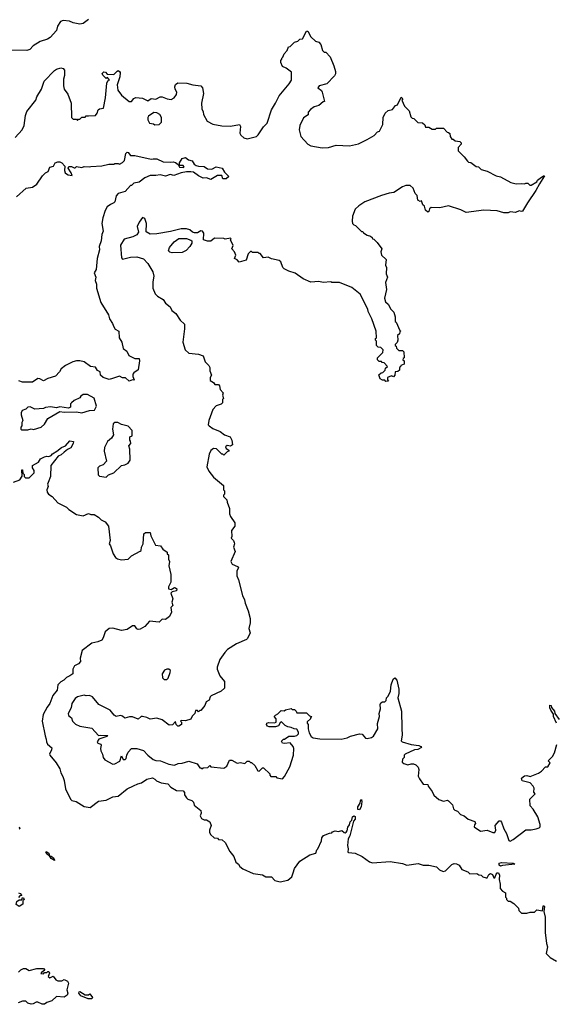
# Model space of a CAD drawing. Extents: x 2494106 to 2685573, y 758056 to 915185.
# Tile 501 of 507: x 2654210 to 2659073, y 897392 to 906335. Entities that reach past the tile are written whole.
import ezdxf

# ---------------------------------------------------------------- set-up
doc = ezdxf.new("R2010")
doc.units = 0

msp = doc.modelspace()

# ---------------------------------------------------------------- linework, layer by layer
at = {"layer": '0CON05XD'}
for points in [[(2654835, 906337.5), (2654785, 906301.2), (2654755, 906294), (2654695, 906306.2), (2654661.7, 906321.7), (2654604.2, 906325.8), (2654581.7, 906318.3), (2654552.5, 906275), (2654543.3, 906235), (2654486.4, 906173.6), (2654461.7, 906158.3), (2654395, 906136.2), (2654332.6, 906097.4), (2654303.3, 906065), (2654275, 906056.2), (2654135, 906056.7)], [(2654167.5, 905265), (2654232.5, 905335), (2654250, 905375), (2654263.3, 905465), (2654275, 905500), (2654356.1, 905603.9), (2654366.4, 905633.6), (2654407.5, 905705), (2654433.6, 905776.4), (2654527, 905873), (2654545, 905886.7), (2654585, 905897.5), (2654605, 905890), (2654617.5, 905875), (2654617, 905827), (2654607.5, 905795), (2654607.5, 905735), (2654612.5, 905705), (2654647, 905657), (2654677, 905577), (2654680, 905445), (2654695, 905430), (2654725, 905430), (2654735, 905420), (2654745, 905430), (2654755, 905430), (2654775, 905450), (2654805, 905450), (2654815, 905460), (2654835, 905462.5), (2654897, 905463), (2654912.5, 905485), (2654922.5, 905515), (2654933.8, 905526.2), (2654970, 905530), (2654989.2, 905625), (2655002.5, 905757.5), (2655011.7, 905778.3), (2655026.7, 905785), (2655008.3, 905808.3), (2654995, 905800), (2654965, 905830), (2654960, 905845), (2654975, 905860), (2654988.3, 905858.3), (2655005, 905840), (2655065, 905837.5), (2655095, 905867.5), (2655105, 905872.5), (2655116.7, 905865), (2655121.2, 905855), (2655118, 905815), (2655096.4, 905743.6), (2655101.2, 905695), (2655135, 905650), (2655205, 905592.5), (2655225, 905592.5), (2655245, 905620), (2655265, 905627.5), (2655325, 905622.5), (2655375, 905597.5), (2655405, 905620), (2655445, 905612.5), (2655485, 905633.3), (2655505, 905633.3), (2655550, 905615), (2655585, 905611.2), (2655613.3, 905625), (2655633.8, 905656.2), (2655637.5, 905675), (2655622.7, 905702.7), (2655618.8, 905725), (2655626.2, 905745), (2655645, 905762), (2655728.3, 905758.3), (2655781.7, 905741.7), (2655855, 905732.5), (2655870, 905715), (2655880, 905665), (2655860, 905575), (2655863.6, 905523.6), (2655876.4, 905496.4), (2655877.5, 905475), (2655911.7, 905411.7), (2655962.5, 905385), (2656045, 905370), (2656125, 905368.6), (2656205, 905382.5), (2656216.2, 905365), (2656210, 905305), (2656218.8, 905285), (2656245, 905261.2), (2656275, 905253.3), (2656360, 905275), (2656375, 905287.5), (2656425, 905362.5), (2656457.5, 905395), (2656496.7, 905515), (2656533.8, 905575), (2656565, 905642.5), (2656658.3, 905751.7), (2656677.5, 905785), (2656677, 905857), (2656630, 905895), (2656595, 905910), (2656580, 905945), (2656580, 905965), (2656590, 905975), (2656590, 905985), (2656600, 905995), (2656610, 906025), (2656640, 906055), (2656651.7, 906088.3), (2656665, 906090), (2656705, 906130), (2656735, 906140), (2656753, 906157), (2656778.3, 906161.7), (2656815, 906230), (2656825, 906230), (2656855, 906180), (2656895, 906140), (2656925, 906130), (2656945, 906110), (2656960, 906055), (2656975, 906040), (2656988.3, 906038.3), (2657028.3, 905998.3), (2657062.5, 905915), (2657077.5, 905865), (2657076.4, 905843.6), (2657067.5, 905825), (2656998.3, 905751.7), (2656930, 905735), (2656917.5, 905715), (2656950, 905690), (2656957, 905677), (2656977, 905593), (2656965, 905590), (2656926.1, 905553.9), (2656885, 905542.5), (2656851.7, 905518.3), (2656830, 905495), (2656828.3, 905471.7), (2656787, 905443), (2656752.5, 905375), (2656747.5, 905335), (2656763.3, 905275), (2656826.7, 905205), (2656855, 905188.8), (2656955, 905171.2), (2657015, 905174), (2657085, 905196.2), (2657205, 905188), (2657285, 905206.2), (2657365, 905246.2)], [(2657365, 905246.2), (2657428.3, 905281.7), (2657460, 905315), (2657476.4, 905323.6), (2657507, 905383), (2657510, 905445), (2657530, 905485), (2657555, 905510), (2657595, 905520), (2657623.6, 905556.4), (2657639.3, 905560.7), (2657675, 905630), (2657690, 905615), (2657680, 905605), (2657705, 905550), (2657747, 905507), (2657763, 905453), (2657775, 905440), (2657788.3, 905438.3), (2657825, 905400), (2657868.3, 905398.3), (2657888.3, 905378.3), (2657895, 905360), (2657925, 905360), (2657955, 905340), (2657985, 905340), (2657995, 905350), (2658058.3, 905348.3), (2658091.7, 905311.7), (2658105, 905310), (2658115, 905300), (2658120, 905275), (2658135, 905250), (2658145, 905250), (2658163, 905233), (2658207, 905227), (2658220, 905215), (2658220, 905205), (2658190, 905175), (2658190, 905145), (2658245, 905090), (2658275, 905050), (2658285, 905040), (2658307, 905037), (2658355, 905000), (2658375, 904997.5), (2658400, 904975), (2658455, 904957.5), (2658535, 904917.5), (2658575, 904907.5), (2658670, 904855), (2658717, 904843), (2658765, 904847.5), (2658795, 904842.5), (2658805, 904850), (2658825, 904850), (2658843, 904833), (2658855, 904832.5), (2658905, 904862.5), (2658912.3, 904877.7), (2658935, 904896.7), (2658965, 904916.7), (2658976.4, 904916.4), (2658928.8, 904845), (2658897, 904783), (2658819.6, 904670.5), (2658775, 904596.7), (2658765, 904591.2), (2658745, 904600), (2658713, 904583), (2658665, 904590), (2658645, 904580), (2658605, 904580), (2658545, 904597.5), (2658425, 904603.3), (2658265, 904582.5), (2658215, 904607.5), (2658105, 904643.8), (2658023.9, 904626.1), (2657945, 904628), (2657932.3, 904617.7), (2657926.2, 904593.8), (2657915, 904586.7), (2657894.1, 904604.1), (2657885, 904640), (2657871.7, 904651.7), (2657858.3, 904688.3), (2657845, 904682.5), (2657825, 904696.7), (2657817.7, 904737.7), (2657800.8, 904755), (2657783.3, 904805), (2657755, 904827.5), (2657715, 904830), (2657685, 904816.7), (2657605.8, 904764.2), (2657565, 904759.2), (2657495, 904738.6), (2657345, 904680), (2657288.8, 904645), (2657256.7, 904615), (2657230.7, 904549.3), (2657227.5, 904505), (2657233, 904483), (2657245, 904470), (2657260, 904465), (2657315, 904410), (2657325, 904410), (2657331.7, 904398.3), (2657365, 904377.5), (2657395, 904367.5), (2657410, 904355), (2657413.6, 904343.6), (2657425, 904340), (2657455, 904310), (2657497.5, 904255), (2657488.8, 904225), (2657495, 904197.5), (2657537, 904157), (2657532.5, 904105), (2657540, 904085), (2657537.5, 904025), (2657550, 903995), (2657531.7, 903948.3), (2657540, 903885), (2657522.5, 903805), (2657533, 903773), (2657555, 903750), (2657580, 903705), (2657607, 903677), (2657620, 903635), (2657620, 903595), (2657628.3, 903588.3), (2657661.7, 903511.7), (2657670, 903505), (2657661.7, 903498.3), (2657658.3, 903481.7), (2657640, 903465), (2657642.5, 903425), (2657637, 903403), (2657620, 903385), (2657620, 903375), (2657628.3, 903368.3), (2657631.7, 903351.7), (2657651.7, 903331.7), (2657685, 903330), (2657697, 903317), (2657700, 903265), (2657691.7, 903258.3), (2657690, 903245), (2657700, 903235), (2657700, 903205), (2657670, 903195), (2657668.3, 903181.7), (2657660, 903175), (2657658.3, 903151.7), (2657645, 903140), (2657620, 903135), (2657617.5, 903105), (2657605, 903090), (2657585, 903100), (2657550, 903085), (2657550, 903065), (2657558.3, 903051.7), (2657535, 903050), (2657525, 903060), (2657505, 903060), (2657483, 903073), (2657471.7, 903108.3), (2657491.7, 903128.3), (2657508.3, 903131.7), (2657528.3, 903151.7), (2657531.7, 903168.3), (2657550, 903185), (2657518.3, 903218.3), (2657501.7, 903221.7), (2657495, 903230), (2657475, 903230), (2657460, 903245), (2657460, 903265), (2657508.3, 903311.7), (2657510, 903335), (2657488.3, 903358.3), (2657465, 903360), (2657450, 903375), (2657450, 903415), (2657440, 903425), (2657441.7, 903438.3), (2657450, 903445), (2657447, 903507), (2657407, 903617), (2657373.6, 903683.6), (2657372.5, 903705), (2657300.7, 903840.7), (2657225, 903903.3), (2657115, 903947.5), (2657045, 903947.5), (2657035, 903952.5), (2656965, 903947.5), (2656925, 903957.5), (2656855, 903950), (2656785, 903980), (2656711.7, 904031.7), (2656655, 904050), (2656611.7, 904071.7), (2656600, 904085), (2656582.5, 904135), (2656567, 904147), (2656495, 904162.5), (2656465, 904177.5), (2656423, 904173), (2656395, 904210), (2656385, 904210), (2656375, 904220), (2656325, 904220), (2656315, 904230), (2656305, 904230), (2656283.3, 904206.7), (2656265, 904150), (2656203, 904133), (2656185, 904152.5), (2656160, 904165), (2656172.5, 904195), (2656160, 904225), (2656137.5, 904255), (2656147.5, 904285), (2656128.3, 904328.3), (2656120, 904335), (2656130, 904345), (2656125, 904350), (2656075, 904340), (2656065, 904347.5), (2655978.3, 904351.7), (2655947, 904323), (2655915, 904322.5), (2655880, 904335), (2655882.5, 904395), (2655870, 904415), (2655855, 904417.5), (2655825, 904397.5), (2655798.3, 904398.3), (2655780, 904405), (2655755, 904427.5), (2655725, 904436.2), (2655675, 904436.2), (2655578.3, 904411.7), (2655455, 904390), (2655395, 904387.5), (2655358.3, 904408.3), (2655362.5, 904485), (2655345, 904530), (2655325, 904537.5), (2655293.8, 904496.2), (2655277.5, 904455), (2655287.5, 904405), (2655275, 904380), (2655237, 904363), (2655158.8, 904341.2), (2655125, 904287.5), (2655133, 904173), (2655145, 904158.8), (2655215, 904176.7), (2655275, 904180), (2655335, 904162.5), (2655375, 904120), (2655417.5, 904045), (2655427.5, 904005), (2655417.5, 903955), (2655417.5, 903895), (2655440, 903845), (2655460, 903825), (2655513, 903793), (2655535, 903760), (2655575, 903727.5), (2655592.5, 903695), (2655627.5, 903665), (2655667, 903607), (2655705, 903570), (2655707, 903527), (2655692.5, 903405), (2655712.5, 903335), (2655745, 903307.5), (2655835, 903297.5), (2655875, 903282.5), (2655895, 903227.5), (2655927.5, 903195), (2655936.7, 903175), (2655936.7, 903145), (2655952.5, 903105), (2655940, 903085), (2655938.3, 903058.3), (2655968.3, 903038.3), (2655981.7, 903021.7), (2656015, 903020), (2656025, 903010), (2656030, 902975), (2656057.5, 902945), (2656052.5, 902925), (2656060, 902895), (2656050, 902885), (2656050, 902855), (2656038.3, 902841.7), (2655993, 902827), (2655962.5, 902795), (2655927, 902693), (2655920, 902655), (2655930, 902645), (2655963.3, 902623.3), (2656030, 902595), (2656070, 902565), (2656120, 902545), (2656137.5, 902515), (2656142.5, 902475), (2656125, 902462.5), (2656095, 902466.2), (2656080, 902455), (2656085, 902440), (2656110, 902425), (2656110, 902415), (2656095, 902410), (2656065, 902380), (2656055, 902390), (2656045, 902390), (2655997, 902437), (2655968.3, 902441.7), (2655947, 902423), (2655930.7, 902389.3), (2655910, 902275), (2655928.6, 902235), (2655970.5, 902180.5), (2656060, 902105), (2656060, 902065), (2656070, 902055), (2656070, 902025), (2656060, 902015), (2656060, 902005), (2656090, 901975), (2656093, 901953), (2656116.4, 901896.4), (2656116.4, 901846.4), (2656123.6, 901823.6), (2656162.5, 901765), (2656162.5, 901735), (2656133.3, 901695), (2656137.5, 901642.5), (2656130, 901625), (2656150, 901605), (2656157, 901587), (2656160, 901575), (2656152.5, 901545), (2656167.5, 901505), (2656127.5, 901415), (2656140.7, 901390.7), (2656188.3, 901368.3), (2656197.5, 901355), (2656180.8, 901329.2), (2656181.4, 901285), (2656197.3, 901247.3), (2656233.8, 901105), (2656252, 901065), (2656256, 901035), (2656283.8, 900965), (2656302, 900895), (2656303, 900857), (2656290, 900805), (2656302.5, 900765), (2656280, 900715), (2656270, 900705), (2656180, 900665), (2656097.5, 900615), (2656071.7, 900588.3), (2656027.5, 900525), (2656002.5, 900455), (2656003, 900437), (2656027.5, 900375), (2656070, 900325), (2656070, 900265), (2656040, 900235), (2655950, 900195), (2655940, 900185), (2655930, 900155), (2655901.7, 900138.3), (2655890, 900105), (2655855, 900060), (2655845, 900060), (2655835, 900050), (2655825, 900060), (2655805, 900060), (2655800, 900035), (2655775, 900010), (2655765, 899982.5), (2655715, 899967.5), (2655675, 899970), (2655670, 899965), (2655680, 899955), (2655680, 899935), (2655655, 899920), (2655645, 899920), (2655630, 899935), (2655625, 899960), (2655598.3, 899931.7), (2655568.3, 899928.3), (2655505, 899977.5), (2655455, 899992.5), (2655395, 899982.5), (2655365, 899997.5), (2655325, 900007.5), (2655313.8, 900006.2), (2655285, 899982.5), (2655235, 900002.5), (2655207, 900003), (2655165, 899992.5), (2655145, 900010), (2655126.4, 900016.4), (2655085, 900007.5), (2655067, 900017), (2655032.5, 900065), (2654927.5, 900115), (2654872.5, 900185), (2654845, 900196.7), (2654815, 900193.3), (2654795, 900198.8), (2654735, 900183.8), (2654715, 900171.2), (2654683.8, 900125), (2654676.7, 900085), (2654650, 900035), (2654653.3, 900015), (2654680, 899995), (2654690, 899965), (2654716.4, 899936.4), (2654755, 899917.5), (2654865, 899900.8), (2654925, 899832.5), (2654945, 899837.5), (2655010, 899835), (2655000, 899825), (2654929.3, 899800.7), (2654912.5, 899775), (2654920, 899765), (2654946.7, 899755), (2654950, 899745), (2654942.5, 899715), (2654947.5, 899695), (2654962.5, 899665), (2654967.5, 899635), (2654983.6, 899613.6), (2655055, 899572.5), (2655075, 899577.5), (2655119.3, 899600.7), (2655135, 899650), (2655150, 899615), (2655167.5, 899615), (2655176.7, 899625), (2655182.5, 899655), (2655196.4, 899683.6), (2655223.9, 899716.1), (2655275, 899716.2), (2655335, 899696.7), (2655375, 899653.8), (2655423.3, 899615), (2655446.8, 899606.8), (2655490, 899605)], [(2655438.3, 905378.3), (2655475, 905381.2), (2655497.5, 905405), (2655496.4, 905446.4), (2655483, 905473), (2655455, 905487.5), (2655428.3, 905491.7), (2655380.7, 905459.3), (2655373.6, 905446.4), (2655373.3, 905425), (2655390, 905395), (2655425, 905390), (2655438.3, 905378.3)], [(2654180, 904725), (2654270, 904805), (2654325, 904812.5), (2654365, 904840), (2654417.5, 904915), (2654445, 904942.5), (2654470, 904955), (2654483.3, 904995), (2654516.7, 905003.3), (2654531.2, 905035), (2654555, 905044), (2654575, 905043.8), (2654592.5, 905035), (2654620, 905005), (2654617.5, 904965), (2654623.8, 904945), (2654635, 904933.3), (2654650, 904925), (2654685, 904920), (2654677.5, 904945), (2654650, 904985), (2654655, 905000), (2654681.7, 905001.7), (2654705, 904990), (2654715, 904990), (2654725, 905000), (2654775, 904992.5), (2654795, 905002.5), (2654845, 904997.5), (2654855, 905002.5), (2654955, 905007.5), (2655018.3, 905021.7), (2655065, 905022.5), (2655075, 905030), (2655105, 905030), (2655115, 905022.5), (2655145, 905037.5), (2655162.5, 905055), (2655175, 905120), (2655185, 905130), (2655195, 905127.5), (2655215, 905100), (2655255, 905100), (2655405, 905068.8), (2655420.7, 905070.7), (2655455, 905071.2), (2655512.3, 905042.3), (2655575, 905039.2), (2655605, 905043.8), (2655626.2, 905036.2), (2655648.3, 905018.3), (2655660, 904995), (2655695, 904991.2), (2655702.5, 904995), (2655695, 905010), (2655661.7, 905011.7), (2655660, 905035), (2655685, 905072.5), (2655715, 905082.5), (2655743.3, 905063.3), (2655775, 905052.5), (2655793.6, 905023.6), (2655811.7, 905011.7), (2655835, 905003.3), (2655885, 905002.5), (2655915, 904980), (2655955, 904977.5), (2655995, 904997.5), (2656047, 904987), (2656070.7, 904950.7), (2656108.3, 904911.7), (2656085, 904890), (2656055, 904890), (2656045, 904920), (2656005, 904920), (2655945, 904883.3), (2655905, 904897.5), (2655875, 904894), (2655832.5, 904915), (2655788.3, 904948.3), (2655765, 904954), (2655724.1, 904954.1), (2655675, 904944.2), (2655610.5, 904919.5), (2655575, 904928.6), (2655535, 904914), (2655485, 904926.5), (2655445, 904918.1), (2655395, 904920), (2655345, 904897.5), (2655295, 904860), (2655245, 904850), (2655225, 904830), (2655215, 904830), (2655167, 904773), (2655103.6, 904756.4), (2655086.4, 904733.6), (2655075, 904680), (2655065, 904670), (2655033.9, 904656.1), (2655005, 904633.8), (2654987, 904603), (2654966.2, 904535), (2654956.7, 904485), (2654968.8, 904415), (2654955.9, 904384.1), (2654948.8, 904325), (2654931.2, 904275), (2654933.3, 904245), (2654912, 904165), (2654903, 904067), (2654887.5, 904035), (2654900, 903995), (2654896.7, 903965), (2654907, 903933), (2654907.5, 903895), (2654946.4, 903766.4), (2655016.7, 903655), (2655026.4, 903616.4), (2655052.5, 903575), (2655063.3, 903545), (2655077.5, 903525), (2655110, 903505), (2655114, 903445), (2655136.7, 903405), (2655149.3, 903349.3), (2655183, 903323), (2655202.5, 903285), (2655255, 903257.5), (2655295, 903256.7), (2655297.5, 903235), (2655285.9, 903154.1), (2655245, 903126.7), (2655238.8, 903115), (2655236.7, 903095), (2655250, 903065), (2655245, 903060), (2655235, 903062.5), (2655205, 903052.5), (2655171.7, 903081.7), (2655145, 903083.3), (2655115, 903097.5), (2655053, 903077), (2655022.5, 903067.5), (2654967.5, 903085), (2654943.3, 903105), (2654940, 903135), (2654915, 903150), (2654898.3, 903178.3), (2654854.1, 903184.1), (2654795, 903226.7), (2654755, 903236), (2654725, 903236), (2654692.7, 903227.3), (2654625, 903193.3), (2654587.5, 903165), (2654572.5, 903135), (2654535, 903096.2), (2654465, 903076.7), (2654425, 903053.3), (2654393.6, 903073.6), (2654375, 903076.7), (2654326.1, 903043.9), (2654235, 903041.2), (2654203.3, 903055)], [(2655595, 904217.5), (2655573, 904223), (2655560, 904235), (2655570, 904265), (2655613.6, 904316.4), (2655655, 904346.7), (2655725, 904347.5), (2655765, 904332.5), (2655772.5, 904325), (2655773.3, 904305), (2655756.1, 904273.9), (2655720.7, 904239.3), (2655685, 904221.2), (2655595, 904217.5)], [(2654285, 902610), (2654315, 902617.5), (2654335, 902613.3), (2654405, 902632.5), (2654435, 902660), (2654467, 902713), (2654573, 902777), (2654615, 902770), (2654725, 902773.3), (2654775, 902764), (2654844.4, 902785.6), (2654890.7, 902789.3), (2654906.7, 902825), (2654886.1, 902896.1), (2654825, 902932), (2654785, 902931.2), (2654765, 902916.7), (2654755, 902900), (2654703.9, 902876.1), (2654680, 902855), (2654670, 902845), (2654670, 902815), (2654653, 902807), (2654575, 902817.5), (2654545, 902808.8), (2654491.2, 902818.8), (2654445, 902812.5), (2654425, 902803.3), (2654346.4, 902796.4), (2654305, 902818.8), (2654285, 902816.2), (2654265, 902798.8), (2654233.3, 902785), (2654223.3, 902765), (2654222.5, 902745), (2654240, 902695), (2654230, 902675), (2654230, 902645), (2654220, 902635), (2654220, 902615), (2654225, 902610), (2654285, 902610)], [(2654995, 902180), (2655015, 902200), (2655065, 902220), (2655133, 902287), (2655165, 902293.3), (2655195, 902307.5), (2655212.5, 902335), (2655210, 902435), (2655202.5, 902465), (2655220, 902485), (2655217, 902507), (2655210, 902515), (2655210, 902545), (2655230, 902555), (2655230, 902605), (2655195, 902642.5), (2655135, 902658.8), (2655100, 902675), (2655073.9, 902676.1), (2655057.5, 902665), (2655053.8, 902615), (2655062.5, 902565), (2655042.5, 902535), (2655007, 902503), (2654980.7, 902449.3), (2654977.5, 902415), (2654997.5, 902325), (2654968.3, 902291.7), (2654935, 902280), (2654920, 902265), (2654921.7, 902201.7), (2654935, 902190), (2654995, 902180)], [(2654155, 902133.3), (2654212.5, 902155), (2654231.7, 902188.3), (2654230, 902245), (2654235, 902247.5), (2654240, 902215), (2654250, 902205), (2654250, 902185), (2654263.6, 902173.6), (2654295, 902172.5), (2654341.7, 902218.3), (2654341.7, 902241.7), (2654326.7, 902265), (2654327.5, 902285), (2654380, 902315), (2654400, 902345), (2654435, 902363.3), (2654455, 902370), (2654475, 902367.5), (2654495, 902377.5), (2654507, 902393), (2654547.5, 902415), (2654589.3, 902450.7), (2654626.7, 902463.3), (2654665, 902508.8), (2654700, 902505), (2654696.2, 902485), (2654675, 902447.5), (2654645, 902432.5), (2654614.1, 902405.9), (2654587.5, 902382.5), (2654560.5, 902369.5), (2654493.8, 902285), (2654491.2, 902185), (2654467.7, 902132.3), (2654463.8, 902115), (2654468.8, 902095), (2654456, 902065), (2654458, 902045), (2654471.2, 902025), (2654505, 902004), (2654555.7, 901945.7), (2654635, 901906.7), (2654656.7, 901885), (2654725, 901840), (2654785, 901828.8), (2654835, 901850), (2654855, 901840), (2654885, 901841.2), (2654925.6, 901815.6), (2654951.2, 901791.2), (2654987.5, 901775), (2655015.9, 901735.9), (2655031.2, 901605), (2655022.5, 901575), (2655035.8, 901555.8), (2655060, 901485), (2655081.2, 901451.2), (2655098.3, 901438.3), (2655135, 901428), (2655194.1, 901435.9), (2655226.7, 901465), (2655305, 901506.7), (2655313.3, 901515), (2655316, 901545), (2655332, 901575), (2655337.5, 901665), (2655353.6, 901676.4), (2655395, 901676.7), (2655402, 901648), (2655443.6, 901563.6), (2655490, 901555), (2655510, 901525), (2655548.3, 901498.3), (2655550, 901485), (2655560, 901475), (2655560, 901435), (2655570, 901415), (2655563.8, 901375), (2655583.8, 901296.2), (2655582.5, 901225), (2655562.5, 901185), (2655560, 901165), (2655585, 901160), (2655615, 901176.7), (2655626.1, 901176.1), (2655636.7, 901165), (2655633, 901147), (2655593, 901137), (2655583, 901127), (2655600, 901075), (2655590, 901045), (2655600, 901015), (2655583, 900997), (2655587.5, 900955), (2655570, 900915), (2655535, 900887.5), (2655505, 900890), (2655476.4, 900863.6), (2655388.3, 900871.7), (2655345, 900823.3), (2655305, 900800), (2655285, 900797.5), (2655273, 900803), (2655255, 900830), (2655235, 900830), (2655185, 900796.7), (2655135, 900787.5), (2655055, 900810), (2655022.5, 900805), (2654985.8, 900774.2), (2654969.1, 900720.9), (2654955, 900700), (2654920, 900685), (2654865, 900673.3), (2654777.5, 900605), (2654760, 900535), (2654761.2, 900505), (2654745, 900483.3), (2654706.7, 900465), (2654693.8, 900435), (2654692.5, 900395), (2654665, 900376.2)], [(2654665, 900376.2), (2654635, 900360), (2654611.2, 900335), (2654585, 900321.2), (2654556.7, 900295), (2654550, 900245), (2654511.7, 900198.3), (2654485, 900123.3), (2654459.3, 900090.7), (2654423.3, 900025), (2654413.8, 899965), (2654440.7, 899830.7), (2654451.7, 899801.7), (2654452.5, 899775), (2654463.6, 899753.6), (2654501.7, 899721.7), (2654500, 899705), (2654480, 899665), (2654483.3, 899655), (2654540, 899585), (2654575, 899530), (2654582.5, 899495), (2654601.7, 899461.7), (2654612.5, 899425), (2654625, 899350), (2654671.2, 899255), (2654684.3, 899244.3), (2654723.8, 899233.8), (2654795, 899187.5), (2654849.3, 899180.7), (2654925, 899236.7), (2654995, 899246.7), (2655055, 899278), (2655105, 899283.8), (2655185, 899350), (2655244.2, 899375.8), (2655284.1, 899395.9), (2655315, 899403.3), (2655365, 899436.2), (2655415, 899448.8), (2655438.3, 899438.3), (2655451.7, 899421.7), (2655494.2, 899404.2), (2655556.1, 899396.1), (2655583.3, 899365), (2655635, 899333.8), (2655695, 899332.5), (2655707.5, 899315), (2655707.5, 899295), (2655725, 899267.5), (2655736.4, 899256.4), (2655772.5, 899242.5), (2655787, 899227), (2655795, 899200), (2655853.6, 899153.6), (2655857, 899127), (2655850, 899105), (2655860.7, 899080.7), (2655885, 899067.5), (2655907, 899067), (2655935, 899050), (2655950, 899015), (2655932.5, 898975), (2655932.5, 898955), (2655943.3, 898935), (2655975, 898903.3), (2656005, 898900), (2656015, 898890), (2656047, 898887), (2656075, 898862.5), (2656119.5, 898779.5), (2656153.8, 898735), (2656172.7, 898682.7), (2656197.5, 898665), (2656207.5, 898645), (2656235, 898622.5), (2656330.7, 898580.7), (2656415, 898568.8), (2656445, 898548.8), (2656495, 898550), (2656527.7, 898517.7), (2656575, 898504.2), (2656645, 898518.8), (2656680.7, 898549.3), (2656693.8, 898586.2), (2656703.8, 898625), (2656755, 898692), (2656845, 898751.2), (2656900, 898765), (2656907.5, 898795), (2656917.5, 898805), (2656951.7, 898878.3), (2656952.5, 898905), (2656970, 898925), (2657023, 898947), (2657045, 898950), (2657051.7, 898958.3), (2657075, 898966.7), (2657105, 898962.5), (2657135, 898970), (2657155, 898953.3), (2657165, 898950), (2657175, 898956.2), (2657185, 898967.5), (2657188.8, 899001.2), (2657205, 899022.5), (2657211.3, 899048.7), (2657225.7, 899064.3), (2657232.9, 899095), (2657245, 899104.3), (2657257.3, 899097.3), (2657257.1, 899075), (2657242.5, 899055), (2657207.7, 898922.4), (2657192.5, 898895), (2657186.2, 898835), (2657193.3, 898805), (2657190, 898775), (2657195, 898770), (2657255, 898765.8), (2657320, 898735), (2657387.3, 898687.3), (2657415, 898677.9), (2657575, 898688.8), (2657685, 898672), (2657725, 898656.7), (2657829.3, 898670.7), (2657875, 898656.7), (2657925, 898656.7), (2657995, 898642.5), (2658022.5, 898615), (2658055, 898600), (2658076.4, 898603.6), (2658135, 898662.5), (2658155, 898670), (2658175, 898668.8), (2658200, 898655), (2658225, 898617.5), (2658280, 898595), (2658298.3, 898578.3), (2658361.7, 898581.7), (2658378.3, 898568.3), (2658400, 898565), (2658415, 898550), (2658445, 898540), (2658455, 898540), (2658469.6, 898570.5), (2658485, 898580), (2658501.7, 898571.7), (2658515, 898540), (2658525, 898540), (2658536.2, 898575), (2658545, 898586.2), (2658558, 898588), (2658565.9, 898565.9), (2658563.9, 898526.1), (2658573.3, 898485), (2658573.3, 898445), (2658595, 898420), (2658620, 898405), (2658620, 898365), (2658630, 898355), (2658630, 898345), (2658645, 898330), (2658665, 898330), (2658698.3, 898308.3), (2658740, 898265), (2658743, 898243), (2658765, 898220), (2658815, 898220), (2658845, 898230), (2658885, 898230), (2658905, 898250), (2658957.5, 898242.5), (2658962.5, 898285), (2658965, 898290), (2658975, 898280), (2658970, 898235), (2658980, 898185), (2658982.5, 898045), (2658992.5, 897945), (2659002.5, 897915), (2658990, 897855), (2659027, 897817), (2659085, 897783.8)], [(2655523, 900343), (2655545, 900343.3), (2655557.5, 900355), (2655577.5, 900405), (2655580, 900425), (2655565, 900437.5), (2655545, 900437.5), (2655525, 900427.5), (2655503.3, 900395), (2655507, 900357), (2655523, 900343)], [(2655490, 899605), (2655564.5, 899574.5), (2655615, 899564.2), (2655650.3, 899579.7), (2655685, 899582.5), (2655745, 899600), (2655820, 899575), (2655845, 899540), (2655855, 899540), (2655865, 899530), (2655875, 899540), (2655917, 899543), (2655935, 899560), (2655945, 899550), (2656065, 899536.7), (2656091.2, 899555), (2656115, 899610), (2656135, 899610), (2656185, 899582.5), (2656215, 899587.5), (2656255, 899580), (2656275, 899600), (2656295, 899600), (2656305, 899590), (2656315, 899590), (2656345, 899560), (2656371.7, 899511.7), (2656385, 899510), (2656415, 899540), (2656425, 899540), (2656480, 899485), (2656480, 899475), (2656491.7, 899461.7), (2656535, 899460), (2656545, 899450), (2656595, 899440), (2656615, 899460), (2656661.7, 899548.3), (2656697.5, 899655), (2656700, 899715), (2656692.5, 899735), (2656665, 899767.5), (2656615, 899760), (2656597.5, 899765), (2656588.3, 899781.7), (2656605, 899800), (2656615, 899800), (2656655, 899828.8), (2656705, 899827.5), (2656727, 899833), (2656741.7, 899848.3), (2656742.5, 899865), (2656725, 899890), (2656703, 899893), (2656675, 899907.5), (2656645, 899911.2), (2656620, 899925), (2656587, 899957), (2656575, 899950), (2656558.8, 899921.2), (2656533.6, 899913.6), (2656475, 899913.8), (2656459.5, 899919.5), (2656451.2, 899935), (2656453.3, 899945), (2656473, 899953), (2656525, 899950), (2656540, 899955), (2656540, 899985), (2656520, 900005), (2656531.7, 900018.3), (2656555, 900030), (2656585, 900060), (2656611.7, 900058.3), (2656623, 900067), (2656675, 900077.5), (2656685, 900070), (2656705, 900070), (2656720, 900055), (2656725, 900040), (2656815, 900040), (2656841.7, 900011.7), (2656860, 900005), (2656850, 899995), (2656850, 899985), (2656821.7, 899958.3), (2656820, 899945), (2656830, 899935), (2656830, 899895), (2656838.3, 899858.3), (2656857.5, 899825), (2656875, 899813.8), (2656934.3, 899804.3), (2657128.3, 899801.7), (2657185, 899811.2), (2657215, 899828), (2657295, 899847.5), (2657320, 899845), (2657349.6, 899809.5), (2657365, 899806), (2657404.1, 899815.9), (2657422.3, 899827.7), (2657461.2, 899895), (2657458.3, 899941.7), (2657476.7, 900005), (2657473.3, 900035), (2657487.5, 900075), (2657482.5, 900115), (2657488.3, 900131.7), (2657505, 900140), (2657525, 900140), (2657537, 900153), (2657540, 900175), (2657555, 900190), (2657576, 900235), (2657584, 900295), (2657602, 900345), (2657615, 900357.5), (2657633.3, 900335), (2657651.2, 900255), (2657653.8, 900215), (2657643.8, 900175), (2657676.7, 900055), (2657678.8, 899901.2), (2657683.6, 899836.4), (2657673.3, 899785), (2657683.3, 899775), (2657765, 899751.9), (2657835, 899743.8), (2657852.5, 899735), (2657857.5, 899725), (2657825, 899706.2), (2657795, 899703.8), (2657710, 899665), (2657700, 899655), (2657700, 899635), (2657685, 899620), (2657683, 899593), (2657698.3, 899578.3), (2657735, 899567.5), (2657765, 899577.5), (2657785, 899576.7), (2657806.1, 899566.1), (2657827.5, 899545), (2657833.3, 899525), (2657827.5, 899465), (2657839.3, 899439.3), (2657873, 899393), (2657915, 899390), (2657917.5, 899375), (2657956.7, 899325), (2657970.7, 899290.7), (2658015, 899252.5), (2658057, 899237), (2658095, 899246.7), (2658105, 899240), (2658141.2, 899205), (2658148.3, 899168.3), (2658160, 899155), (2658185, 899147.5), (2658212.5, 899115), (2658245, 899103.8), (2658283, 899073), (2658343, 899053), (2658347.5, 899035), (2658338.3, 899021.7), (2658337.5, 899005), (2658393.6, 898963.6), (2658455, 898973.3), (2658505, 898952.5), (2658525, 898954.2), (2658534.5, 898975), (2658527.5, 899015), (2658565, 899060), (2658575, 899060), (2658585, 899047.5), (2658606.1, 898986.1), (2658631.2, 898945), (2658651.2, 898881.2), (2658665, 898873.3), (2658691.7, 898888.3), (2658805, 898975.7), (2658855, 898975.8), (2658900, 898985), (2658927.5, 898995), (2658936.7, 899005), (2658936.2, 899025), (2658913.8, 899095), (2658873.3, 899165), (2658843.8, 899195), (2658842.5, 899255), (2658890, 899305), (2658878.3, 899318.3), (2658882.5, 899355), (2658872.5, 899375), (2658845, 899402.5), (2658773, 899423), (2658767.5, 899445), (2658795, 899468.8), (2658815, 899470), (2658845, 899461.2), (2658919.6, 899490.5), (2658949.3, 899510.7), (2658985, 899550), (2659005, 899550), (2659027.5, 899585), (2659010, 899605), (2659048.3, 899641.7), (2659065.7, 899675), (2659088.3, 899751.7)], [(2659085.8, 899945), (2659057.1, 900005), (2659058, 900028), (2659031.4, 900065), (2659024.4, 900085), (2659025, 900110), (2659035, 900106.7), (2659038.8, 900088.8), (2659066.7, 900055), (2659068.8, 900035), (2659108.9, 899978.9)], [(2657295, 899158), (2657281.4, 899161.4), (2657280.5, 899185), (2657302, 899218), (2657305, 899240), (2657315, 899252.5), (2657318, 899235), (2657310.6, 899185), (2657295, 899158)], [(2654205.5, 899005.5), (2654211.7, 898988.3), (2654205, 898984)], [(2654525, 898700), (2654495, 898716.7), (2654480, 898740), (2654456.7, 898755), (2654447.5, 898775), (2654450.7, 898779.3), (2654473.3, 898765), (2654480, 898740), (2654495, 898738), (2654513.3, 898725), (2654527.5, 898705), (2654525, 898700)], [(2658575, 898647.1), (2658563.1, 898655), (2658564.7, 898675.3), (2658585, 898681.5), (2658690, 898675), (2658706.7, 898665), (2658595, 898654.3), (2658575, 898647.1)], [(2654205, 898280), (2654178.3, 898298.3), (2654183, 898327), (2654205, 898340), (2654228.3, 898341.7), (2654231.7, 898358.3), (2654245, 898360), (2654250, 898345), (2654240, 898335), (2654237, 898303), (2654205, 898280)], [(2654200, 898405), (2654215, 898400), (2654228.3, 898381.7), (2654211.7, 898378.3), (2654198.3, 898361.7)], [(2654200, 897685), (2654220, 897705), (2654245, 897717.5), (2654267, 897717), (2654295, 897700), (2654365, 897717.5), (2654425, 897716.7), (2654437.5, 897702.5), (2654408.3, 897681.7), (2654401.7, 897671.7), (2654425, 897670), (2654435, 897680), (2654455, 897680), (2654465, 897690), (2654475, 897690), (2654480, 897675), (2654470, 897645), (2654483, 897633), (2654515, 897647.5), (2654537.5, 897615), (2654555, 897606.7), (2654593, 897607), (2654615, 897617.5), (2654643, 897603), (2654652.5, 897585), (2654637.5, 897525), (2654647.5, 897495), (2654642.5, 897475), (2654615, 897456.7), (2654545, 897463.3), (2654502.5, 897425), (2654455, 897407.5), (2654435, 897392.5), (2654413.8, 897393.8), (2654375, 897412.5), (2654358.3, 897411.7), (2654333.6, 897396.4), (2654315, 897393.8), (2654285, 897403.8), (2654265, 897420), (2654235, 897422.5), (2654197.5, 897405)], [(2654865, 897442.5), (2654833, 897443), (2654765, 897470), (2654747.5, 897495), (2654750, 897505), (2654755, 897507.5), (2654805, 897480), (2654835, 897480), (2654847, 897487), (2654870, 897455), (2654865, 897442.5)]]:
    msp.add_lwpolyline(points, dxfattribs=at)

doc.saveas('drawing.dxf')
